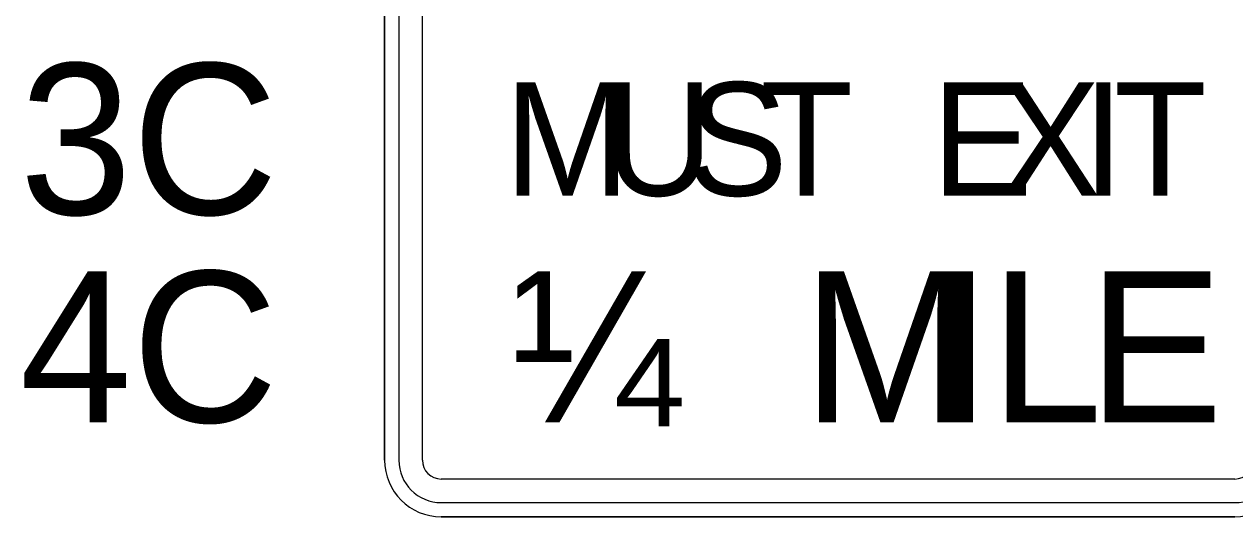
# Model space of a CAD drawing. Extents: x 99999 to 100116, y 99995 to 100013.
# Drawn here: x 100034.0881 to 100034.4886, y 100001.6019 to 100001.7649 of the extents above; entities that cross this region are included whole.
import ezdxf

# ---------------------------------------------------------------- set-up
doc = ezdxf.new("R2010")
doc.units = 0
doc.layers.add('TR_SN_ConstructionSigns', color=7, linetype='Continuous')

msp = doc.modelspace()

# ---------------------------------------------------------------- linework, layer by layer
at = {"layer": 'TR_SN_ConstructionSigns'}
for p, q in [((100034.2073, 100001.88315), (100034.2073, 100001.62065)), ((100034.2073, 100001.62065), (100034.2073, 100001.88315)), ((100034.2073, 100001.88315), (100034.2073, 100001.62065)), ((100034.21199, 100001.88315), (100034.21199, 100001.62065)), ((100034.2198, 100001.62065), (100034.2198, 100001.88315)), ((100034.48855, 100001.6144), (100034.22605, 100001.6144)), ((100034.22605, 100001.60659), (100034.48855, 100001.60659)), ((100034.22605, 100001.6019), (100034.48855, 100001.6019)), ((100034.48855, 100001.6019), (100034.22605, 100001.6019)), ((100034.22605, 100001.6019), (100034.48855, 100001.6019))]:
    msp.add_line(p, q, dxfattribs=at)
for centre, radius, start, end in [((100034.22605, 100001.62065), 0.01875, 180, 270), ((100034.22605, 100001.62065), 0.01875, 180, 270), ((100034.22605, 100001.62065), 0.01875, 180, 270), ((100034.22605, 100001.62065), 0.01406, 180, 270), ((100034.22605, 100001.62065), 0.00625, 180, 270), ((100034.48855, 100001.62065), 0.01406, 270, 0), ((100034.48855, 100001.62065), 0.00625, 270, 0), ((100034.48855, 100001.62065), 0.01875, 270, 0), ((100034.48855, 100001.62065), 0.01875, 270, 0), ((100034.48855, 100001.62065), 0.01875, 270, 0)]:
    msp.add_arc(centre, radius, start, end, dxfattribs=at)

# ---------------------------------------------------------------- texts
for s, p in [('3C', (100034.08652, 100001.7019)), ('4C', (100034.08652, 100001.63315))]:
    msp.add_text(s, height=0.05, rotation=360, dxfattribs=at).set_placement(p)
for s, height, p in [('M', 0.0375, (100034.24687, 100001.70815)), ('U', 0.0375, (100034.27987, 100001.70815)), ('S', 0.0375, (100034.30724, 100001.70815)), ('T', 0.0375, (100034.33162, 100001.70815)), ('E', 0.0375, (100034.38824, 100001.70815)), ('X', 0.0375, (100034.41074, 100001.70815)), ('I', 0.0375, (100034.43812, 100001.70815)), ('T', 0.0375, (100034.44862, 100001.70815)), ('¼', 0.05, (100034.24905, 100001.63315)), ('M', 0.05, (100034.34555, 100001.63315)), ('I', 0.05, (100034.38955, 100001.63315)), ('L', 0.05, (100034.40755, 100001.63315)), ('E', 0.05, (100034.44005, 100001.63315))]:
    msp.add_text(s, height=height, dxfattribs=at).set_placement(p)

doc.saveas('drawing.dxf')
